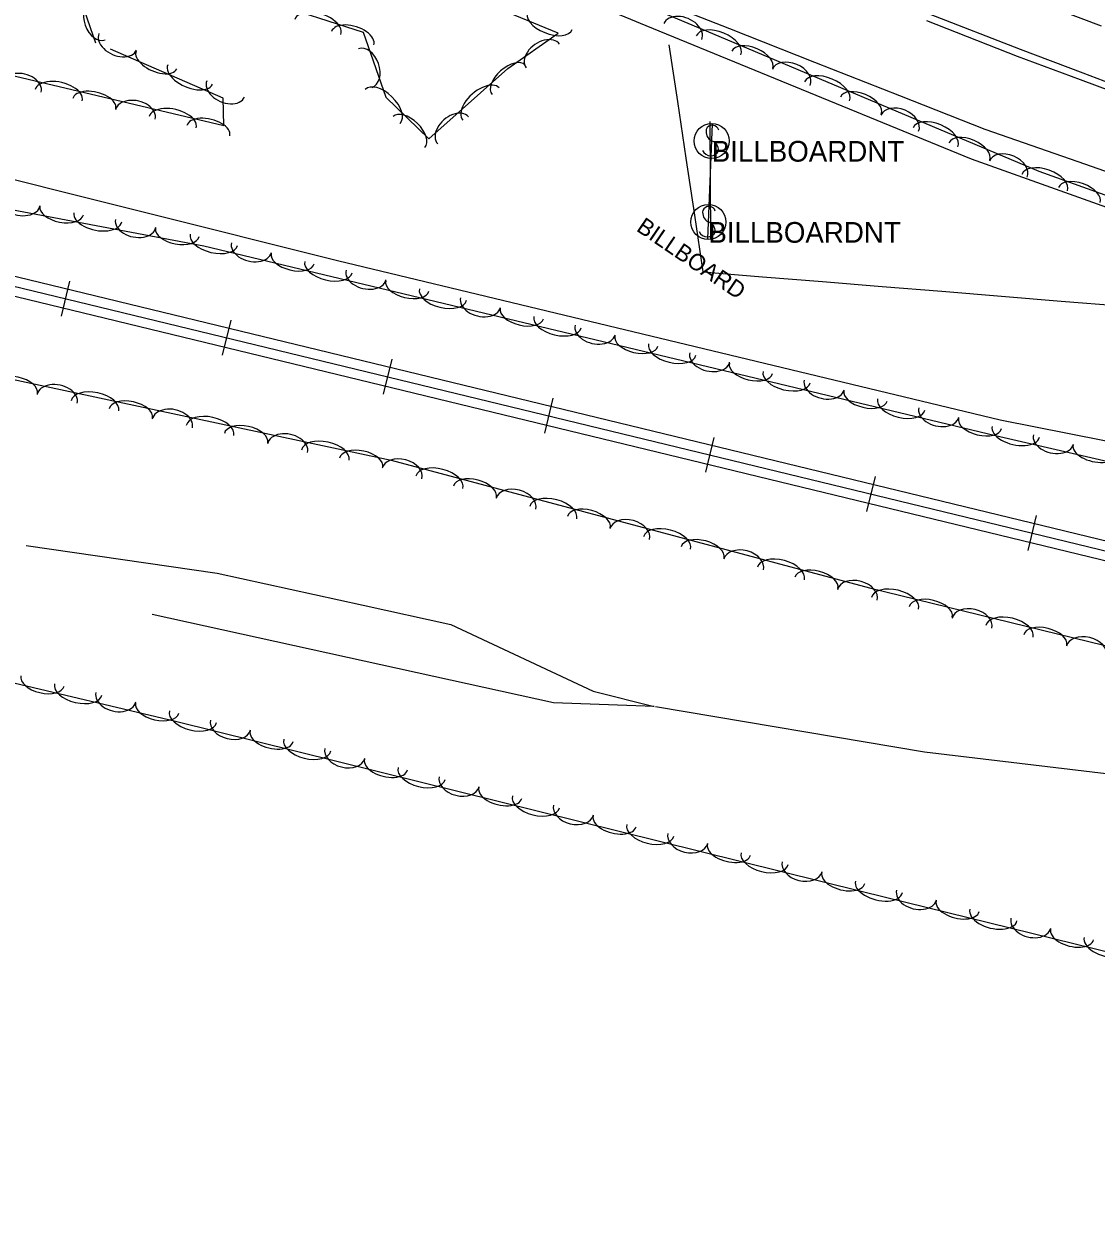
# Model space of a CAD drawing. Extents: x 1441650 to 1491889, y 345904 to 358319.
# Drawn here: x 1445508.8 to 1445767.6, y 354298.7 to 354585.4 of the extents above; entities that cross this region are included whole.
import ezdxf

# ---------------------------------------------------------------- set-up
doc = ezdxf.new("R2010")
doc.units = 0
for name, color, linetype in [('S_DITCHLINE', 7, 'Continuous'), ('S_EDGE_PAVEMENT', 7, 'Continuous'), ('S_MSC_PT_SYM', 7, 'Continuous'), ('S_PAVEMENT_CROWN', 7, 'Continuous'), ('S_RAILROAD', 7, 'Continuous'), ('S_SHOULDER', 7, 'Continuous'), ('S_SIGN', 7, 'Continuous'), ('S_SIGN_ANNOT', 7, 'Continuous'), ('S_STREAM', 7, 'Continuous'), ('S_TREE', 7, 'Continuous')]:
    doc.layers.add(name, color=color, linetype=linetype)

msp = doc.modelspace()

# ---------------------------------------------------------------- linework, layer by layer
at = {"layer": 'S_DITCHLINE'}
for points in [[(1445582.34, 354620.9), (1445592.01, 354622.56), (1445608.64, 354615.01), (1445625.26, 354607.46), (1445641.89, 354599.91), (1445658.52, 354592.36), (1445679.06, 354584.26), (1445699.61, 354576.16), (1445720.15, 354568.06), (1445740.7, 354559.96), (1445763.19, 354552.12), (1445785.68, 354544.28)], [(1445582.34, 354620.91), (1445588.59, 354614.45), (1445606.17, 354607.08), (1445623.76, 354599.71), (1445641.34, 354592.33), (1445658.93, 354584.96), (1445678.55, 354576.91), (1445698.18, 354568.86), (1445717.81, 354560.81), (1445737.43, 354552.76), (1445759.94, 354544.74), (1445782.44, 354536.73)]]:
    msp.add_lwpolyline(points, dxfattribs=at)
at = {"layer": 'S_EDGE_PAVEMENT'}
msp.add_lwpolyline([(1445727.31, 354587.77), (1445749.22, 354579.28), (1445764.38, 354573.51), (1445779.54, 354567.74)], dxfattribs=at)
at = {"layer": 'S_MSC_PT_SYM'}
for points in [[(1445674.92, 354561.2), (1445674.92, 354561.25), (1445674.92, 354561.2), (1445674.87, 354561.2), (1445674.92, 354561.2), (1445674.92, 354561.15), (1445674.92, 354561.2), (1445674.97, 354561.2)], [(1445673.81, 354533.48), (1445673.81, 354533.53), (1445673.81, 354533.48), (1445673.76, 354533.48), (1445673.81, 354533.48), (1445673.81, 354533.43), (1445673.81, 354533.48), (1445673.86, 354533.48)]]:
    msp.add_lwpolyline(points, dxfattribs=at)
at = {"layer": 'S_PAVEMENT_CROWN'}
msp.add_lwpolyline([(1445754.09, 354590.41), (1445768.79, 354584.89)], dxfattribs=at)
at = {"layer": 'S_RAILROAD'}
for p, q in [((1445519.85, 354523.27), (1445517.81, 354514.84)), ((1445519.39, 354521.36), (1445519.38, 354521.32)), ((1445518.28, 354516.78), (1445518.3, 354516.88)), ((1445558.73, 354513.83), (1445556.68, 354505.41)), ((1445558.26, 354511.93), (1445558.25, 354511.89)), ((1445557.15, 354507.35), (1445557.18, 354507.45)), ((1445597.6, 354504.4), (1445595.55, 354495.97)), ((1445597.14, 354502.5), (1445597.13, 354502.46)), ((1445596.03, 354497.92), (1445596.05, 354498.02)), ((1445636.47, 354494.97), (1445634.43, 354486.54)), ((1445636.01, 354493.06), (1445636, 354493.03)), ((1445634.9, 354488.49), (1445634.93, 354488.59)), ((1445675.35, 354485.54), (1445673.3, 354477.11)), ((1445674.89, 354483.63), (1445674.88, 354483.6)), ((1445673.78, 354479.06), (1445673.8, 354479.16)), ((1445714.22, 354476.11), (1445712.18, 354467.68)), ((1445713.76, 354474.2), (1445713.75, 354474.17)), ((1445712.65, 354469.62), (1445712.67, 354469.72)), ((1445753.1, 354466.68), (1445751.05, 354458.25)), ((1445752.64, 354464.77), (1445752.63, 354464.73)), ((1445751.53, 354460.19), (1445751.55, 354460.29))]:
    msp.add_line(p, q, dxfattribs=at)
for points in [[(1445305.02, 354570.93), (1445985.09, 354405.93)], [(1445305.58, 354573.23), (1445985.87, 354408.18)], [(1445304.47, 354568.65), (1445984.32, 354403.71)], [(1445518.8, 354519.06), (1445518.83, 354519.05)], [(1445557.67, 354509.63), (1445557.7, 354509.62)], [(1445596.55, 354500.2), (1445596.58, 354500.19)], [(1445635.42, 354490.76), (1445635.45, 354490.76)], [(1445674.3, 354481.33), (1445674.33, 354481.33)], [(1445713.17, 354471.9), (1445713.2, 354471.9)], [(1445752.05, 354462.47), (1445752.08, 354462.46)]]:
    msp.add_lwpolyline(points, dxfattribs=at)
at = {"layer": 'S_SHOULDER'}
msp.add_lwpolyline([(1445726.62, 354586.19), (1445748.54, 354577.61), (1445763.69, 354571.94), (1445778.85, 354566.27)], dxfattribs=at)
at = {"layer": 'S_SIGN'}
for p, q in [((1445674.35, 354561.84), (1445674.54, 354533.48)), ((1445674.92, 354561.2), (1445673.81, 354533.48))]:
    msp.add_line(p, q, dxfattribs=at)
for centre in [(1445674.81, 354557.11), (1445673.99, 354537.53)]:
    msp.add_circle(centre, 4.24, dxfattribs=at)
for centre, radius, start, end in [((1445675.98, 354559.37), 2.55, 167.1196, 241.9813), ((1445674.94, 354559.27), 1.62, 16.5258, 156.8957), ((1445674.11, 354554.83), 2.38, 358.6529, 73.7063), ((1445674.55, 354555.71), 2.17, 204.641, 335.359), ((1445675.16, 354539.79), 2.55, 167.1196, 241.9813), ((1445674.12, 354539.69), 1.62, 16.5258, 156.8957), ((1445673.29, 354535.25), 2.38, 358.6529, 73.7063), ((1445673.73, 354536.14), 2.17, 204.641, 335.359)]:
    msp.add_arc(centre, radius, start, end, dxfattribs=at)
at = {"layer": 'S_STREAM'}
for points in [[(1446043.47, 354421.55), (1445878.42, 354463.16), (1445744.4, 354489.67), (1445584.49, 354528.18), (1445442.1, 354563.79)], [(1445509.41, 354459.46), (1445555.47, 354452.77), (1445590.66, 354445.01), (1445611.86, 354440.33), (1445646.2, 354424.3), (1445660.89, 354420.58), (1445636.64, 354421.43), (1445590.95, 354431.51), (1445539.79, 354442.79)], [(1445661.25, 354420.53), (1445726.16, 354409.58), (1445769.98, 354404.37), (1445798.8, 354398.27), (1445843, 354380.42), (1445935.33, 354354.99), (1446042.05, 354331.22), (1446152.7, 354307.67)]]:
    msp.add_lwpolyline(points, dxfattribs=at)
at = {"layer": 'S_TREE'}
for points in [[(1446038.15, 354416.06), (1445860.38, 354458.89), (1445743.28, 354485.89), (1445552.22, 354531.73), (1445446.58, 354551.63), (1445328.9, 354579.63), (1445321.73, 354597.96), (1445331.17, 354605.31), (1445356.47, 354608.49), (1445378.44, 354626.82), (1445399.16, 354621.1), (1445422.69, 354579.71), (1445473.11, 354580.73), (1445557.1, 354560.82), (1445556.91, 354567.42), (1445529.71, 354579.27)], [(1445526.2, 354580.7), (1445523.5, 354588.38), (1445530.81, 354597.74), (1445539.6, 354597.56), (1445567.12, 354590.95), (1445590.71, 354583.33), (1445596.17, 354567.66), (1445606.51, 354557.63), (1445625.61, 354574.56), (1445637.75, 354583.11), (1445580.36, 354606.75), (1445588.18, 354619.49), (1445674.98, 354583.08), (1445753.74, 354549.77), (1445823.46, 354524.76), (1445921.74, 354488.99), (1446061.75, 354449.1)], [(1445664.47, 354580.32), (1445666.52, 354566.62), (1445668.57, 354552.91), (1445670.62, 354539.21), (1445672.68, 354525.5), (1445687.09, 354524.33), (1445701.5, 354523.15), (1445715.91, 354521.98), (1445730.33, 354520.81), (1445744.74, 354519.63), (1445759.15, 354518.46), (1445773.56, 354517.29)], [(1445664.47, 354580.32), (1445666.52, 354566.62), (1445668.57, 354552.91), (1445670.62, 354539.21), (1445672.68, 354525.5), (1445687.09, 354524.33), (1445701.5, 354523.15), (1445715.91, 354521.98), (1445730.33, 354520.81), (1445744.74, 354519.63), (1445759.15, 354518.46), (1445773.56, 354517.29)], [(1446032.56, 354298.7), (1445854.02, 354340.63), (1445711.19, 354375.81), (1445545.4, 354416.95), (1445419.11, 354446.86), (1445293.23, 354474.79), (1445290.3, 354500.99), (1445297.8, 354535.46), (1445312.26, 354552.68), (1445347.85, 354543.29), (1445460.01, 354509.44), (1445597.47, 354480.01), (1445712.86, 354449.18), (1445897.93, 354403.9), (1446067.11, 354364.92)]]:
    msp.add_lwpolyline(points, dxfattribs=at)
for centre, major_axis, ratio, start_param, end_param in [((1445526.81, 354586.16), (1.64, -4.68), 0.685296, 3.141593, 6.283185), ((1445579.75, 354584.64), (-5.58, 1.8), 0.550059, 3.141605, 6.283198), ((1445635.73, 354586.24), (5.43, -2.24), 0.550058, 3.141593, 6.283185), ((1445588.18, 354581.91), (-5.09, 1.64), 0.540679, 3.141605, 6.283198), ((1445667.82, 354583.51), (-4.57, 1.92), 0.685297, 3.141663, 6.283256), ((1445531.47, 354581.03), (4.52, -2.01), 0.666704, 3.152985, 6.294578), ((1445634.06, 354577.6), (-4.05, -2.85), 0.685305, 3.141598, 6.283191), ((1445676.45, 354580.16), (-5.4, 2.29), 0.550058, 3.141593, 6.283185), ((1445591.2, 354574.68), (-1.63, 4.68), 0.685296, 3.141593, 6.283185), ((1445684.61, 354576.71), (-4.92, 2.08), 0.540678, 3.141593, 6.283185), ((1445540.81, 354576.68), (4.89, -2.15), 0.526038, 3.148496, 6.290089), ((1445625.79, 354571.88), (-4, -3.55), 0.540701, 3.141603, 6.283195), ((1445694, 354572.45), (-4.56, 1.93), 0.685284, 3.141593, 6.283185), ((1445508.19, 354570.04), (-4.82, 1.04), 0.668884, 3.111444, 6.253037), ((1445548.93, 354573.14), (5.37, -2.36), 0.535163, 3.148711, 6.290304), ((1445702.63, 354569.09), (-5.4, 2.29), 0.550058, 3.141593, 6.283185), ((1445517.22, 354568.16), (-5.69, 1.29), 0.537029, 3.122803, 6.264396), ((1445557.51, 354569.68), (4.52, -2.01), 0.666704, 3.152985, 6.294578), ((1445595.4, 354565.44), (-4.21, 4.09), 0.55006, 3.141593, 6.283185), ((1445619.15, 354566), (-4.39, -3.89), 0.550082, 3.141603, 6.283196), ((1445525.8, 354566.12), (-5.19, 1.18), 0.527877, 3.123373, 6.264966), ((1445710.8, 354565.63), (-4.92, 2.08), 0.540678, 3.141593, 6.283185), ((1445535.71, 354563.52), (-4.82, 1.04), 0.668884, 3.111444, 6.253037), ((1445544.73, 354561.64), (-5.69, 1.29), 0.537029, 3.122803, 6.264396), ((1445720.18, 354561.38), (-4.56, 1.93), 0.685284, 3.141593, 6.283185), ((1445553.32, 354559.6), (-5.19, 1.18), 0.527877, 3.123373, 6.264966), ((1445601.77, 354559.27), (-3.84, 3.72), 0.54068, 3.141593, 6.283185), ((1445612.4, 354559.66), (-3.71, -3.29), 0.685313, 3.14161, 6.283203), ((1445728.81, 354558.01), (-5.4, 2.29), 0.550058, 3.141593, 6.283185), ((1445736.98, 354554.56), (-4.92, 2.08), 0.540678, 3.141593, 6.283185), ((1445746.36, 354550.3), (-4.56, 1.93), 0.685284, 3.141593, 6.283185), ((1445755.15, 354547.01), (-5.52, 1.98), 0.550058, 3.141593, 6.283185), ((1445763.5, 354544.02), (-5.03, 1.81), 0.540678, 3.141593, 6.283185), ((1445507.88, 354542.44), (4.86, -0.96), 0.666582, 3.153601, 6.295194), ((1445517.95, 354540.28), (5.25, -1.01), 0.525944, 3.148871, 6.290463), ((1445526.66, 354538.64), (5.76, -1.11), 0.535068, 3.149097, 6.29069), ((1445535.79, 354537.18), (4.86, -0.96), 0.666582, 3.153601, 6.295194), ((1445545.86, 354535.02), (5.25, -1.01), 0.525944, 3.148871, 6.290463), ((1445554.67, 354533.26), (5.71, -1.37), 0.534548, 3.141586, 6.283178), ((1445563.73, 354531.35), (4.82, -1.16), 0.66596, 3.141581, 6.283174), ((1445573.69, 354528.7), (5.2, -1.25), 0.525432, 3.141586, 6.283178), ((1445582.32, 354526.63), (5.71, -1.37), 0.534548, 3.141586, 6.283178), ((1445591.38, 354524.71), (4.82, -1.16), 0.66596, 3.141581, 6.283174), ((1445601.34, 354522.06), (5.2, -1.25), 0.525432, 3.141586, 6.283178), ((1445609.96, 354520), (5.71, -1.37), 0.534548, 3.141586, 6.283178), ((1445619.02, 354518.08), (4.82, -1.16), 0.66596, 3.141581, 6.283174), ((1445628.98, 354515.43), (5.2, -1.25), 0.525432, 3.141586, 6.283178), ((1445637.6, 354513.36), (5.71, -1.37), 0.534548, 3.141586, 6.283178), ((1445646.66, 354511.45), (4.82, -1.16), 0.66596, 3.141581, 6.283174), ((1445656.62, 354508.8), (5.2, -1.25), 0.525432, 3.141586, 6.283178), ((1445665.25, 354506.73), (5.71, -1.37), 0.534548, 3.141586, 6.283178), ((1445674.31, 354504.82), (4.82, -1.16), 0.66596, 3.141581, 6.283174), ((1445684.27, 354502.17), (5.2, -1.25), 0.525432, 3.141586, 6.283178), ((1445506.84, 354497.24), (-5.23, 1.12), 0.540605, 3.1416, 6.283192), ((1445516.86, 354494.83), (-4.85, 1.04), 0.685192, 3.141604, 6.283197), ((1445692.89, 354500.1), (5.71, -1.37), 0.534548, 3.141586, 6.283178), ((1445701.95, 354498.19), (4.82, -1.16), 0.66596, 3.141581, 6.283174), ((1445525.96, 354493.15), (-5.74, 1.23), 0.549984, 3.1416, 6.283192), ((1445711.91, 354495.54), (5.2, -1.25), 0.525432, 3.141586, 6.283178), ((1445534.63, 354491.29), (-5.23, 1.12), 0.540605, 3.1416, 6.283192), ((1445720.53, 354493.47), (5.71, -1.37), 0.534548, 3.141586, 6.283178), ((1445544.65, 354488.88), (-4.85, 1.04), 0.685192, 3.141604, 6.283197), ((1445553.76, 354487.2), (-5.74, 1.23), 0.549984, 3.1416, 6.283192), ((1445729.59, 354491.55), (4.82, -1.16), 0.66596, 3.141581, 6.283174), ((1445739.55, 354488.9), (5.2, -1.25), 0.525432, 3.141586, 6.283178), ((1445562.43, 354485.34), (-5.23, 1.12), 0.540605, 3.1416, 6.283192), ((1445748.17, 354486.88), (5.72, -1.32), 0.534561, 3.140784, 6.282377), ((1445572.45, 354482.93), (-4.85, 1.04), 0.685192, 3.141604, 6.283197), ((1445581.56, 354481.24), (-5.74, 1.23), 0.549984, 3.1416, 6.283192), ((1445757.25, 354485.04), (4.83, -1.11), 0.665977, 3.140299, 6.281892), ((1445590.23, 354479.39), (-5.23, 1.12), 0.540605, 3.1416, 6.283192), ((1445767.23, 354482.48), (5.21, -1.2), 0.525445, 3.140808, 6.282401), ((1445600.09, 354476.84), (-4.79, 1.28), 0.685192, 3.141593, 6.283185), ((1445609.11, 354474.7), (-5.67, 1.51), 0.549985, 3.141593, 6.283185), ((1445617.67, 354472.41), (-5.17, 1.38), 0.540606, 3.141593, 6.283185), ((1445627.56, 354469.5), (-4.79, 1.28), 0.685192, 3.141593, 6.283185), ((1445636.57, 354467.36), (-5.67, 1.51), 0.549985, 3.141593, 6.283185), ((1445645.14, 354465.08), (-5.17, 1.38), 0.540606, 3.141593, 6.283185), ((1445655.02, 354462.16), (-4.79, 1.28), 0.685192, 3.141593, 6.283185), ((1445664.03, 354460.03), (-5.67, 1.51), 0.549985, 3.141593, 6.283185), ((1445672.6, 354457.74), (-5.17, 1.38), 0.540606, 3.141593, 6.283185), ((1445682.49, 354454.83), (-4.79, 1.28), 0.685192, 3.141593, 6.283185), ((1445691.5, 354452.69), (-5.67, 1.51), 0.549985, 3.141593, 6.283185), ((1445700.07, 354450.4), (-5.17, 1.38), 0.540606, 3.141593, 6.283185), ((1445709.95, 354447.49), (-4.79, 1.28), 0.685192, 3.141593, 6.283185), ((1445719.04, 354445.48), (-5.7, 1.39), 0.549984, 3.141593, 6.283185), ((1445727.66, 354443.38), (-5.19, 1.27), 0.540606, 3.141593, 6.283185), ((1445737.6, 354440.67), (-4.81, 1.18), 0.685192, 3.141593, 6.283185), ((1445746.66, 354438.73), (-5.7, 1.39), 0.549984, 3.141593, 6.283185), ((1445755.27, 354436.62), (-5.19, 1.27), 0.540606, 3.141593, 6.283185), ((1445765.21, 354433.92), (-4.81, 1.18), 0.685192, 3.141593, 6.283185), ((1445513.32, 354426.73), (5.2, -1.23), 0.540605, 3.141592, 6.283184), ((1445521.95, 354424.68), (5.71, -1.35), 0.549984, 3.141592, 6.283184), ((1445531.02, 354422.8), (4.82, -1.14), 0.685192, 3.141591, 6.283184), ((1445540.99, 354420.17), (5.2, -1.23), 0.540605, 3.141592, 6.283184), ((1445549.63, 354418.08), (5.7, -1.41), 0.549987, 3.141549, 6.283141), ((1445558.68, 354416.11), (4.81, -1.19), 0.685195, 3.141521, 6.283113), ((1445568.61, 354413.37), (5.19, -1.29), 0.540608, 3.14155, 6.283143), ((1445577.22, 354411.24), (5.7, -1.41), 0.549987, 3.141549, 6.283141), ((1445586.27, 354409.26), (4.81, -1.19), 0.685195, 3.141521, 6.283113), ((1445596.2, 354406.53), (5.19, -1.29), 0.540608, 3.14155, 6.283143), ((1445604.81, 354404.39), (5.7, -1.41), 0.549987, 3.141549, 6.283141), ((1445613.86, 354402.42), (4.81, -1.19), 0.685195, 3.141521, 6.283113), ((1445623.79, 354399.68), (5.19, -1.29), 0.540608, 3.14155, 6.283143), ((1445632.4, 354397.55), (5.7, -1.41), 0.549987, 3.141549, 6.283141), ((1445641.45, 354395.57), (4.81, -1.19), 0.685195, 3.141521, 6.283113), ((1445651.38, 354392.84), (5.19, -1.29), 0.540608, 3.14155, 6.283143), ((1445659.99, 354390.7), (5.7, -1.41), 0.549987, 3.141549, 6.283141), ((1445669.04, 354388.72), (4.81, -1.19), 0.685195, 3.141521, 6.283113), ((1445678.98, 354385.99), (5.19, -1.29), 0.540608, 3.14155, 6.283143), ((1445687.58, 354383.85), (5.7, -1.41), 0.549987, 3.141549, 6.283141), ((1445696.63, 354381.88), (4.81, -1.19), 0.685195, 3.141521, 6.283113), ((1445706.57, 354379.14), (5.19, -1.29), 0.540608, 3.14155, 6.283143), ((1445715.17, 354377.02), (5.7, -1.4), 0.549984, 3.141592, 6.283185), ((1445724.22, 354375.05), (4.81, -1.19), 0.685192, 3.141591, 6.283184), ((1445734.16, 354372.34), (5.19, -1.28), 0.540606, 3.141592, 6.283185), ((1445742.77, 354370.22), (5.7, -1.4), 0.549984, 3.141592, 6.283185), ((1445751.83, 354368.25), (4.81, -1.19), 0.685192, 3.141591, 6.283184), ((1445761.77, 354365.54), (5.19, -1.28), 0.540606, 3.141592, 6.283185), ((1445770.38, 354363.42), (5.7, -1.4), 0.549984, 3.141592, 6.283185)]:
    msp.add_ellipse(centre, major_axis=major_axis, ratio=ratio, start_param=start_param, end_param=end_param, dxfattribs=at)

# ---------------------------------------------------------------- texts
at = {"layer": 'S_SIGN_ANNOT'}
for p in [(1445674.81, 354552.11), (1445673.99, 354532.53)]:
    msp.add_text('BILLBOARDNT', height=5, dxfattribs=at).set_placement(p)
msp.add_text('BILLBOARD', height=4, rotation=325.763, dxfattribs=at).set_placement((1445656.39, 354535.56))

doc.saveas('drawing.dxf')
